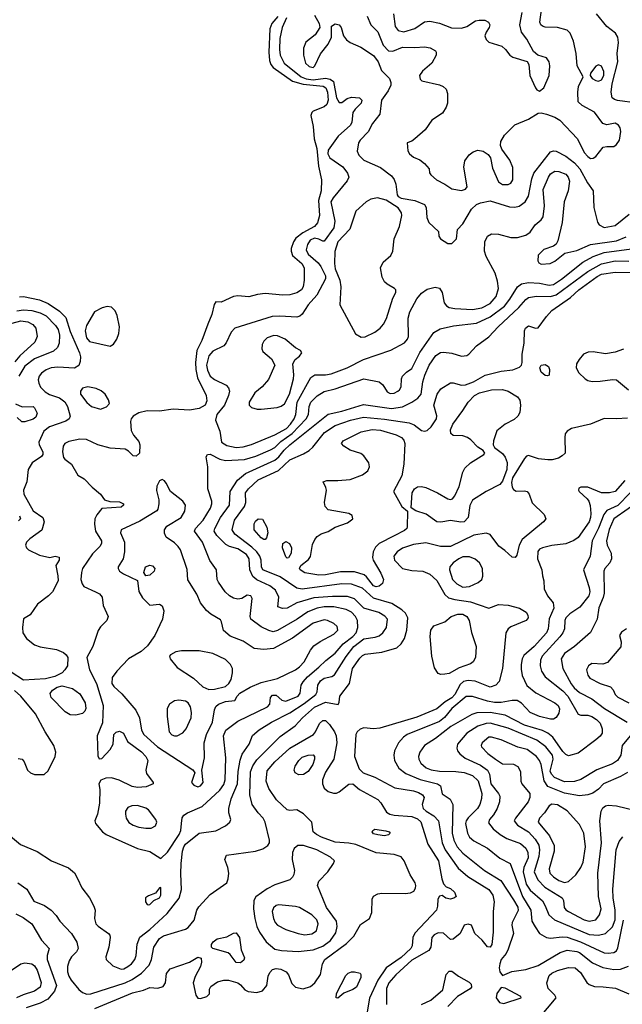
# Model space of a CAD drawing. Extents: x 1173029 to 1307123, y 522559 to 678521.
# Tile 320 of 623: x 1267217 to 1271607, y 559449 to 566622. Entities that reach past the tile are written whole.
import ezdxf

# ---------------------------------------------------------------- set-up
doc = ezdxf.new("R2010")
doc.units = 0

msp = doc.modelspace()

# ---------------------------------------------------------------- linework, layer by layer
at = {"layer": '0CON10XD'}
for points in [[(1269747.7, 566647.7), (1269775.7, 566585), (1269825, 566533.3), (1269865, 566436.2), (1269905, 566396.1), (1269935, 566393.1), (1270005, 566422.5), (1270095, 566419.2), (1270165, 566425.5), (1270206.4, 566416.4), (1270245.7, 566395.7), (1270252, 566385), (1270252, 566365), (1270220, 566305), (1270151.8, 566248.2), (1270128.6, 566215), (1270135, 566190), (1270147.8, 566177.8), (1270275, 566147.3), (1270302.5, 566135), (1270322.9, 566115), (1270332.9, 566085), (1270332.5, 566015), (1270324.3, 565985.7), (1270297.6, 565942.4), (1270220.5, 565889.5), (1270170.2, 565819.8), (1270095, 565754.2), (1270075, 565738), (1270040, 565725), (1270043.9, 565666.1), (1270057.1, 565645), (1270085, 565621.4), (1270131.3, 565601.3), (1270166.7, 565575), (1270200, 565535), (1270203.6, 565506.4), (1270212.1, 565492.1), (1270254, 565455), (1270314.6, 565424.6), (1270365, 565389.4), (1270435, 565378.6), (1270465, 565388), (1270475.8, 565404.2), (1270452.3, 565547.7), (1270460.8, 565595), (1270492.2, 565637.8), (1270519.7, 565660.3), (1270555, 565671.4), (1270593.3, 565663.3), (1270629.7, 565639.7), (1270645.9, 565615.9), (1270661.7, 565541.7), (1270705, 565441.2), (1270735, 565422.5), (1270775, 565422), (1270795, 565431.2), (1270809.2, 565455), (1270810, 565545), (1270787.8, 565597.8), (1270728.8, 565678.8), (1270720, 565705), (1270721.4, 565735), (1270749.1, 565780.9), (1270824, 565856), (1270925, 565898), (1270995, 565941.3), (1271015, 565943.3), (1271055, 565933.8), (1271115, 565912.5), (1271151.1, 565891.1), (1271280.6, 565755), (1271329.1, 565655), (1271355, 565624.4), (1271375, 565612.2), (1271395, 565613.3), (1271414.6, 565625.4), (1271467.3, 565692.7), (1271495, 565699.2), (1271545, 565699.2), (1271565, 565712.9), (1271587.5, 565745), (1271597, 565807), (1271590.8, 565835), (1271578.8, 565855), (1271555, 565867.5), (1271495, 565856.2), (1271465, 565866.2), (1271405, 565948.5), (1271315, 565997.1), (1271286, 566025), (1271283.1, 566095), (1271288, 566135), (1271322.5, 566205), (1271279.2, 566285), (1271271.4, 566375), (1271252.9, 566465), (1271226.7, 566525), (1271205, 566545.5), (1271135, 566566.5), (1271045, 566568.6), (1271025, 566574.2), (1271012.5, 566585), (1271007.1, 566605), (1271019.5, 566695)], [(1269097.7, 566645), (1269052.6, 566595), (1269038.4, 566555), (1269031.3, 566385), (1269036.6, 566325), (1269046, 566295), (1269064.4, 566274.4), (1269203.8, 566175), (1269281.8, 566151.8), (1269426.9, 566136.9), (1269446.9, 566125), (1269460.4, 566095), (1269463.9, 566035), (1269454.8, 566005), (1269435, 565987.8), (1269355.5, 565955), (1269344.6, 565945), (1269337.3, 565925), (1269354.6, 565845), (1269363.3, 565755), (1269382.1, 565685), (1269394.3, 565554.3), (1269416.4, 565455), (1269413.4, 565376.6), (1269393.6, 565305), (1269400, 565195), (1269387.4, 565142.6), (1269365.6, 565114.4), (1269280.8, 565069.2), (1269229.4, 565030.6), (1269211.2, 565005), (1269194.7, 564955), (1269194.2, 564935), (1269204.7, 564905), (1269271.4, 564845), (1269289.3, 564815), (1269289.7, 564725), (1269281.1, 564675), (1269270, 564655), (1269235, 564632), (1269185, 564618.4), (1269135, 564614.7), (1269005, 564627.7), (1268949.1, 564620.9), (1268885, 564603.5), (1268805, 564611.5), (1268775, 564604.5), (1268685, 564564), (1268645, 564566.7), (1268632.7, 564547.3), (1268616.4, 564473.6), (1268586.9, 564403.1), (1268544.6, 564285), (1268508.2, 564211.8), (1268497.3, 564125), (1268499.8, 564075), (1268512.9, 564012.9), (1268576.4, 563885), (1268580.5, 563845), (1268567.5, 563815), (1268525, 563790.7), (1268455, 563777.2), (1268335, 563785.8), (1268235, 563770), (1268145, 563771.6), (1268085, 563757.1), (1268043.8, 563735), (1268028, 563715), (1268024.2, 563695.8), (1268028.3, 563628.3), (1268045, 563596.2), (1268085, 563548.8), (1268092.5, 563525), (1268089.2, 563465), (1268065, 563442), (1268043.3, 563445), (1268009.3, 563479.3), (1267985, 563492.2), (1267875, 563501.5), (1267786.7, 563525), (1267704.6, 563564.6), (1267655, 563566.9), (1267575, 563548.5), (1267546.2, 563535), (1267534.2, 563515), (1267528.6, 563475), (1267535, 563433.8), (1267545, 563420), (1267595, 563383.8), (1267640, 563305), (1267687.2, 563277.2), (1267745, 563215.5), (1267806, 563165), (1267834.2, 563124.2), (1267872.3, 563112.3), (1267945, 563109.2), (1267973.3, 563095), (1267973.3, 563085), (1267955, 563072), (1267815, 563060), (1267778, 563015), (1267764, 562985), (1267761.9, 562948.1), (1267770, 562895), (1267812.5, 562825), (1267813.3, 562805), (1267801.1, 562785), (1267748.2, 562731.8), (1267675.4, 562625), (1267666.2, 562595), (1267662.5, 562545), (1267671.5, 562511.5), (1267685, 562492.2), (1267768.8, 562455), (1267799.3, 562439.3), (1267818, 562415), (1267825.8, 562355), (1267861.4, 562275), (1267851.9, 562245), (1267805, 562198.1), (1267788.5, 562171.5), (1267748.6, 562055), (1267706.5, 561975), (1267724.7, 561885), (1267777.2, 561785), (1267824.2, 561625), (1267820, 561500), (1267781.5, 561405), (1267785, 561260), (1267795, 561237.5), (1267815, 561240), (1267875.7, 561304.3), (1267898, 561345), (1267903.8, 561415), (1267919.1, 561430.9), (1267945, 561440), (1267973.3, 561425), (1268003.3, 561363.3), (1268105, 561287.5), (1268135.4, 561255), (1268149.1, 561225), (1268136.9, 561155), (1268140.7, 561130.7), (1268190, 561065), (1268190, 561055), (1268137.6, 561032.4), (1268075, 561027.5), (1268035, 561036.2), (1267942, 561082), (1267885, 561098.9), (1267843.2, 561096.8), (1267808.3, 561081.7), (1267794.2, 561055), (1267799.4, 561015), (1267798.1, 560915), (1267784.2, 560835), (1267763.8, 560785), (1267770, 560765), (1267820.8, 560705), (1267847, 560687), (1268075, 560583.5), (1268165, 560561.2), (1268245, 560510.8), (1268292.9, 560557.1), (1268379.7, 560685), (1268391.8, 560715), (1268395.5, 560765), (1268401.4, 560808.6), (1268412.3, 560827.7), (1268440, 560845), (1268545, 560889.2), (1268675, 561009.6), (1268705, 561050.6), (1268713.1, 561085), (1268718.8, 561245), (1268701.8, 561405), (1268717.7, 561445), (1268805, 561512.8), (1269023.1, 561615), (1269038.6, 561635), (1269042.9, 561685), (1269059.8, 561700.2), (1269085, 561700.9), (1269125.8, 561665.8), (1269155, 561658.6), (1269244.6, 561695), (1269261.1, 561715), (1269268.7, 561775), (1269281.2, 561798.8), (1269314.1, 561835), (1269395, 561904), (1269446, 561954), (1269515, 562006.7), (1269574.2, 562075.8), (1269645, 562129.2), (1269667.2, 562155), (1269680, 562195), (1269677, 562245), (1269663.3, 562275), (1269635, 562305.8), (1269595, 562325.7), (1269505, 562344.3), (1269435, 562345.2), (1269385, 562334.8), (1269315, 562307.2), (1269238.2, 562255), (1269095, 562171.3), (1269063.5, 562163.5), (1269031.3, 562171.3), (1268975, 562198.9), (1268900.5, 562255), (1268895.5, 562275), (1268910, 562405), (1268900, 562425), (1268875, 562430.6), (1268834, 562406), (1268805, 562400), (1268775, 562406.8), (1268745, 562424.5)], [(1269160.7, 566635), (1269129.5, 566565), (1269112.4, 566485), (1269108.8, 566405), (1269115.3, 566365), (1269142.7, 566305), (1269268.4, 566205), (1269305, 566191.6), (1269354.5, 566184.5), (1269445, 566195.2), (1269479.9, 566189.9), (1269502.7, 566172.7), (1269525, 566054), (1269545, 566018.6), (1269565, 566018.6), (1269601.7, 566048.3), (1269635, 566058.2), (1269693.3, 566053.3), (1269709.4, 566035), (1269705, 566014.2), (1269659.8, 565970.2), (1269642.9, 565945), (1269635.7, 565875), (1269627.5, 565855), (1269535.9, 565774.1), (1269465, 565671.2), (1269462.3, 565645), (1269475.4, 565615.4), (1269570.5, 565550.5), (1269605.5, 565505), (1269613.6, 565475), (1269602.2, 565447.8), (1269500.7, 565325), (1269484.7, 565295), (1269511.6, 565155), (1269504.7, 565105), (1269435, 565008.9), (1269425, 565007.8), (1269395, 565023.8), (1269365, 565029.5), (1269332.3, 565015), (1269313.4, 564985), (1269304.7, 564945), (1269317.9, 564915), (1269391.4, 564851.4), (1269411.4, 564825), (1269444.6, 564755), (1269444.6, 564735), (1269381.1, 564615), (1269319.2, 564545), (1269275, 564475.8), (1269258.1, 564461.9), (1269235, 564455.5), (1269113.1, 564463.1), (1269055, 564458.9), (1268785, 564374.6), (1268756.4, 564345), (1268721.5, 564268.5), (1268705, 564247.1), (1268625, 564206.9), (1268595, 564172.2), (1268578.3, 564105), (1268585, 564068.6), (1268604.7, 564025), (1268635, 564000.8), (1268720.8, 563960.8), (1268739.1, 563939.1), (1268744.6, 563915), (1268738.7, 563885), (1268708.1, 563815), (1268652.2, 563745), (1268642.7, 563705), (1268675.4, 563625), (1268687.1, 563545), (1268725, 563519.7), (1268795, 563506.2), (1268845, 563511.4), (1268905, 563526.7), (1269075, 563598.1), (1269160.3, 563645), (1269189.6, 563675), (1269216.2, 563715), (1269227.5, 563745), (1269237.5, 563835), (1269337.3, 564015), (1269366.7, 564035), (1269445, 564035.3), (1269487.2, 564042.8), (1269602.5, 564085), (1269722.8, 564147.2), (1269920.8, 564215), (1270020.8, 564269.2), (1270043.1, 564295), (1270048.9, 564315), (1270047, 564447), (1270058.7, 564495), (1270111.2, 564588.8), (1270145, 564629.1), (1270185, 564659.1), (1270244.5, 564674.5), (1270275, 564666.7), (1270294.6, 564635), (1270309.4, 564559.4), (1270327.1, 564537.1), (1270345, 564526.7), (1270387.1, 564517.1), (1270515, 564511.1), (1270585, 564522), (1270645, 564553.5), (1270687.8, 564605), (1270706.3, 564663.7), (1270698.3, 564718.3), (1270681.3, 564775), (1270616.4, 564896.4), (1270603.3, 564935), (1270605.4, 565004.6), (1270625, 565045.6), (1270655, 565061.1), (1270705, 565060.4), (1270795, 565036.1), (1270844.6, 565034.6), (1270905, 565053.6), (1270935, 565074.4), (1270972.3, 565127.7), (1271016.8, 565163.2), (1271031.5, 565185), (1271040.9, 565265), (1271031.9, 565385), (1271068.4, 565475), (1271085, 565498.8), (1271115, 565518.5), (1271145, 565516.8), (1271195, 565496.2), (1271212.9, 565475), (1271222.3, 565445), (1271213.1, 565375), (1271184.6, 565295), (1271169.6, 565145), (1271138, 565012), (1271125, 564986.2), (1271106.8, 564973.2), (1271035, 564947.5), (1270995, 564906.7), (1270990.8, 564865), (1271000.3, 564850.3), (1271015, 564842), (1271082.5, 564845), (1271115, 564862.5), (1271188.7, 564921.3), (1271275, 564941.8), (1271375, 564984.7), (1271565, 565011.9), (1271635, 565041.1)], [(1269364.6, 566655), (1269398.8, 566595), (1269403.5, 566565), (1269369.1, 566510.9), (1269300.9, 566459.1), (1269284.4, 566415), (1269285.6, 566365), (1269298.9, 566305), (1269325, 566281.1), (1269355, 566272.9), (1269367.9, 566285), (1269407.2, 566372.8), (1269465.3, 566444.7), (1269487.3, 566495), (1269488.1, 566575), (1269515, 566592.7), (1269545, 566585.5), (1269559.5, 566565), (1269576.4, 566505), (1269597.5, 566475), (1269625.3, 566455.3), (1269702.9, 566422.9), (1269795, 566361.1), (1269829.3, 566315), (1269853.3, 566253.3), (1269912, 566195), (1269922, 566165), (1269920.8, 566145), (1269901.1, 566105), (1269853.2, 566035), (1269840.8, 565935), (1269787.3, 565865), (1269755, 565805.4), (1269696.2, 565745), (1269686.2, 565725), (1269674.5, 565665), (1269688.5, 565635), (1269725, 565599.5), (1269845, 565546.5), (1269925, 565484.3), (1269945, 565458.8), (1269958.1, 565425), (1269965.9, 565345.9), (1269974.1, 565334.1), (1269995, 565322), (1270095, 565304.3), (1270165.6, 565275.6), (1270178, 565255), (1270182.3, 565182.3), (1270196.7, 565145), (1270268.3, 565078.3), (1270270, 565045), (1270282.5, 565025), (1270335, 564992.5), (1270365, 564990.8), (1270398.8, 565025), (1270406.4, 565093.6), (1270445, 565134), (1270507.6, 565242.4), (1270545, 565275.4), (1270575, 565288.7), (1270645, 565301.4), (1270785, 565259.7), (1270825, 565255.3), (1270855.2, 565264.8), (1270900.5, 565295), (1270922.7, 565337.3), (1270948.3, 565461.7), (1270962.9, 565505), (1271085, 565658.8), (1271105, 565666.2), (1271125, 565663.8), (1271195, 565628.4), (1271259.6, 565579.6), (1271298.8, 565535), (1271353.5, 565433.5), (1271395.4, 565375), (1271400.9, 565255), (1271427.6, 565147.6), (1271437.6, 565127.6), (1271475, 565108.5), (1271555, 565123.5), (1271656.2, 565205)], [(1269939.1, 566665), (1269951.8, 566571.8), (1269975, 566543.3), (1270015, 566534.7), (1270095, 566558), (1270165, 566606), (1270205, 566611.3), (1270275, 566597.6), (1270363.8, 566563.8), (1270435, 566561.1), (1270475, 566572.7), (1270537.1, 566612.9), (1270565, 566620), (1270605, 566618.9), (1270632.5, 566605), (1270641.1, 566585), (1270637.8, 566565), (1270615, 566532.5), (1270606.1, 566505), (1270615, 566478.9), (1270635, 566458.9), (1270728.6, 566428.6), (1270756.2, 566406.2), (1270787.5, 566365), (1270810.2, 566350.2), (1270915, 566318.8), (1270927.1, 566295), (1270934.4, 566215), (1270975.5, 566125), (1270985, 566111.9), (1271005, 566102.2), (1271035.6, 566125), (1271075.5, 566215), (1271079.5, 566285), (1271074.4, 566315), (1271053.8, 566345), (1270992.9, 566362.9), (1270960.8, 566390.8), (1270911.5, 566481.5), (1270872.5, 566532.5), (1270861.8, 566585), (1270878.9, 566675)], [(1271715, 566013.5), (1271573.4, 566033.4), (1271550.3, 566040.3), (1271533.9, 566053.9), (1271526.3, 566095), (1271533.1, 566155), (1271575.8, 566315), (1271570.2, 566375), (1271578.4, 566455), (1271574.8, 566495), (1271557.1, 566525), (1271493.8, 566573.8), (1271418.1, 566665)], [(1271435, 566175.6), (1271455, 566184.4), (1271473.2, 566215), (1271473.8, 566243.8), (1271455, 566283.8), (1271435, 566293.8), (1271415, 566283.3), (1271376.4, 566233.6), (1271372.5, 566215), (1271386.7, 566195), (1271415, 566178.6), (1271435, 566175.6)], [(1269705, 564308.6), (1269735, 564311.9), (1269805, 564346.9), (1269844, 564376), (1269868.5, 564405), (1269889.6, 564445), (1269935.6, 564594.4), (1269956.7, 564635), (1269957.5, 564655), (1269947.5, 564665), (1269893.3, 564695), (1269875, 564713.3), (1269857.3, 564747.3), (1269845.6, 564815), (1269864.6, 564855.4), (1269920, 564905), (1269936, 564935), (1269944, 565025), (1269984.2, 565115.8), (1270000, 565195), (1269998, 565215), (1269975, 565251.2), (1269887.1, 565307.1), (1269824, 565324), (1269774.7, 565315.3), (1269741.9, 565295), (1269665, 565226.2), (1269621.8, 565095), (1269534.5, 565004.5), (1269513.1, 564933.1), (1269509.6, 564845), (1269515, 564807.5), (1269548.2, 564725), (1269557.5, 564675), (1269548.1, 564545), (1269664.4, 564334.4), (1269705, 564308.6)], [(1268745, 562424.5), (1268712.9, 562455), (1268664.3, 562525), (1268655.7, 562545), (1268650, 562615), (1268601.9, 562681.9), (1268547.5, 562815), (1268490, 562895), (1268497.9, 562915), (1268554.1, 562975), (1268606.1, 563063.9), (1268616, 563095), (1268615.4, 563115), (1268586.9, 563205), (1268586.9, 563365), (1268575, 563437.5), (1268585.7, 563454.3), (1268605, 563457.5), (1268675, 563421.5), (1268715, 563410.7), (1268855, 563419), (1268936.5, 563443.5), (1269045, 563487.8), (1269075, 563504.8), (1269120.2, 563549.8), (1269202.4, 563607.6), (1269303.6, 563715), (1269322.1, 563745), (1269325.8, 563805), (1269337.8, 563835), (1269385, 563881.3), (1269435, 563913.5), (1269515, 563932.2), (1269725, 564005.9), (1269835, 563983.8), (1269861.6, 563961.6), (1269895, 563912.2), (1269915, 563898.5), (1269945, 563900.4), (1269972, 563915), (1269984, 563925), (1269995, 563947.5), (1269998, 564005), (1270006, 564025), (1270035, 564054), (1270075, 564080), (1270132.9, 564197.1), (1270235, 564343.3), (1270279.3, 564370.7), (1270378.3, 564391.7), (1270545, 564410.8), (1270645, 564457.4), (1270749.5, 564535), (1270787.9, 564585), (1270843.3, 564676.7), (1270872.6, 564697.4), (1270925, 564708.4), (1271005, 564703), (1271075, 564688.6), (1271105, 564692.9), (1271165, 564731), (1271320.4, 564855), (1271395, 564897.4), (1271474.6, 564925.4), (1271675, 564953.8)], [(1267135, 560687.1), (1267222.5, 560612.5), (1267345, 560561.9), (1267448.8, 560495), (1267572.7, 560442.7), (1267615.9, 560405.9), (1267638.8, 560365), (1267668.5, 560298.5), (1267725.5, 560225), (1267757.5, 560165), (1267766.7, 560135), (1267760.6, 560075), (1267772.5, 560035), (1267787.6, 560017.6), (1267863.8, 559965), (1267872.3, 559952.3), (1267875.8, 559935), (1267865.6, 559865), (1267844.6, 559795.4), (1267847.8, 559775), (1267895, 559730), (1267955.3, 559705.3), (1267975, 559708.4), (1268005.5, 559725), (1268032.1, 559745), (1268056.2, 559775), (1268066.2, 559805), (1268073.8, 559886.2), (1268093, 559937), (1268165, 559993.2), (1268290.3, 560109.7), (1268378.7, 560221.3), (1268395.3, 560285), (1268390.7, 560399.3), (1268392.4, 560475), (1268403.5, 560565), (1268411.7, 560595), (1268425, 560615.9), (1268525, 560694.6), (1268645, 560713.8), (1268715, 560748.2), (1268748.1, 560775), (1268754.4, 560795), (1268740.9, 560845), (1268740.8, 560875), (1268756.9, 560945), (1268803.9, 561055), (1268808.3, 561145), (1268822.2, 561227.8), (1268838.5, 561271.5), (1268887.5, 561345), (1268913.1, 561406.9), (1268960.7, 561449.3), (1269051.9, 561505), (1269185, 561572), (1269288.8, 561641.2), (1269375.3, 561705), (1269384, 561725), (1269389.3, 561775), (1269408.9, 561805), (1269435, 561824.1), (1269492.1, 561837.9), (1269510.9, 561849.1), (1269595, 561982.7), (1269651.2, 562055), (1269725, 562111.7), (1269806.8, 562123.2), (1269835.6, 562134.4), (1269862.3, 562155), (1269888.5, 562195), (1269895.4, 562255), (1269877.4, 562277.4), (1269832.8, 562302.8), (1269725.2, 562335.2), (1269655, 562402.9), (1269605, 562418.9), (1269495, 562420.6), (1269359, 562411), (1269236, 562374), (1269165, 562336.2), (1269132.3, 562332.3), (1269096.7, 562345), (1269105.5, 562415), (1269079.6, 562465), (1269038.3, 562498.3), (1268945, 562540.6), (1268914.8, 562564.8), (1268893.3, 562615), (1268888.7, 562695), (1268869.2, 562725), (1268805, 562767.8), (1268744.8, 562784.8), (1268718.5, 562798.5), (1268652.3, 562865), (1268633.8, 562895), (1268637.5, 562915), (1268680.3, 562995), (1268745.3, 563085), (1268750, 563185), (1268802.9, 563267.1), (1268861.9, 563315), (1269075, 563414), (1269105, 563438.4), (1269144.7, 563485.3), (1269186, 563525), (1269465, 563748.9), (1269565, 563769.8), (1269720.9, 563819.1), (1269925, 563790.7), (1270005, 563801.4), (1270075, 563835.8), (1270118.7, 563865), (1270142.2, 563895), (1270153.8, 563985), (1270167.4, 564032.6), (1270198.9, 564105), (1270247.8, 564175), (1270282.7, 564197.3), (1270305, 564200.5), (1270365, 564193.5), (1270435, 564172.1), (1270473.8, 564176.2), (1270489.2, 564185), (1270544.5, 564245.5), (1270635, 564311.4), (1270703.8, 564385), (1270854.1, 564525), (1270905, 564583.9), (1270925, 564598), (1270982, 564608), (1271085, 564604.8), (1271125, 564617.5), (1271355, 564788.5), (1271455, 564844.8), (1271555, 564865.6), (1271655, 564861.9)], [(1271055, 564460), (1271095, 564503.8), (1271230.6, 564599.4), (1271290, 564655), (1271425, 564752.2), (1271455, 564767.4), (1271555, 564784), (1271725, 564781.3)], [(1267215, 564602.2), (1267245, 564606.5), (1267361.4, 564581.4), (1267425, 564553.9), (1267507.6, 564497.6), (1267551.7, 564451.7), (1267585, 564350.5), (1267653, 564195), (1267659.1, 564165), (1267656.9, 564133.1), (1267647.4, 564102.6), (1267615, 564083.9), (1267495, 564091.1), (1267445, 564085.9), (1267408.7, 564071.3), (1267375, 564046.4), (1267358.8, 564025), (1267352.4, 563997.6), (1267355.6, 563974.4), (1267369.1, 563945), (1267401.3, 563911.3), (1267435, 563892), (1267506.8, 563866.8), (1267545, 563838.2), (1267564.1, 563805), (1267585.6, 563735), (1267576.9, 563715), (1267552.9, 563697.1), (1267432.9, 563655), (1267392.1, 563625), (1267356.7, 563545), (1267359.4, 563525), (1267385.6, 563475), (1267385.7, 563455), (1267375, 563440.8), (1267307.1, 563395), (1267277.3, 563345), (1267269.3, 563255), (1267244.6, 563195), (1267247.5, 563165), (1267314.7, 563045), (1267385.4, 562995.4), (1267395.7, 562965), (1267377.5, 562902.5), (1267289.8, 562840.2), (1267266, 562815), (1267260, 562795), (1267266.2, 562775), (1267280.9, 562760.9), (1267361.4, 562721.4), (1267436.4, 562703.6), (1267475, 562713.3), (1267505, 562707.5), (1267503.3, 562685), (1267480, 562645), (1267495, 562570), (1267495.8, 562535), (1267455.5, 562454.5), (1267425.8, 562425), (1267345.6, 562365), (1267292.7, 562287.3), (1267245, 562258), (1267236.2, 562195), (1267239.6, 562155), (1267265.5, 562115), (1267325, 562067.7), (1267365, 562053.3), (1267485, 562034.5), (1267535, 562013.1), (1267555.4, 561995.4), (1267566.9, 561975), (1267563.8, 561915), (1267546.7, 561885), (1267525, 561863.8), (1267473.2, 561836.8), (1267405, 561819.4), (1267245, 561811.2), (1267155, 561869.1)], [(1267195, 564501.3), (1267245, 564508.3), (1267305, 564504.5), (1267365, 564487.4), (1267408.9, 564465), (1267477.5, 564395), (1267497.8, 564365), (1267505.9, 564324.1), (1267503.8, 564265), (1267492.2, 564235), (1267463.4, 564206.6), (1267325, 564150.8), (1267255, 564097.3), (1267211.6, 564025)], [(1267875, 564244.7), (1267900.8, 564259.2), (1267924, 564295), (1267940, 564335), (1267943.3, 564385), (1267926.2, 564466.2), (1267912.1, 564502.1), (1267885, 564528.2), (1267855, 564533.2), (1267816.7, 564523.3), (1267761.2, 564495), (1267702.9, 564395), (1267694.5, 564355), (1267702.5, 564305), (1267725, 564278.6), (1267875, 564244.7)], [(1267125, 564401.3), (1267225, 564428.9), (1267275, 564421.6), (1267311.5, 564401.5), (1267334.6, 564375), (1267343.8, 564315), (1267326.6, 564273.4), (1267217.4, 564172.6), (1267181.2, 564128.8)], [(1267202.5, 560335), (1267268.6, 560288.6), (1267320.7, 560200.7), (1267397.6, 560167.6), (1267446, 560135), (1267482.9, 560095), (1267508.5, 560055), (1267594.3, 559964.3), (1267631.8, 559901.8), (1267641.8, 559855), (1267629.6, 559830.4), (1267594.6, 559795), (1267576.9, 559765), (1267565.4, 559725), (1267563.8, 559685), (1267573.9, 559655), (1267592.9, 559625), (1267647.9, 559557.9), (1267675, 559534.4), (1267705, 559523.5), (1267735, 559525.5), (1267985.5, 559604.5), (1268035, 559629.2), (1268105, 559675.9), (1268159.7, 559735), (1268177.2, 559775), (1268195.2, 559865), (1268235, 559928.8), (1268265, 559948.2), (1268423.8, 559996.2), (1268445, 560007.8), (1268488.1, 560061.9), (1268507.9, 560135), (1268521.2, 560158.8), (1268605, 560249.4), (1268725.4, 560334.6), (1268736.4, 560363.6), (1268739.5, 560405), (1268733.5, 560445), (1268711.4, 560505), (1268724.1, 560535.9), (1268935, 560564.6), (1268988.8, 560581.2), (1269024, 560605), (1269036, 560625), (1269037.5, 560645), (1269005.5, 560775), (1268990.5, 560805), (1268954.2, 560844.2), (1268909.5, 560905), (1268894, 560975), (1268897.7, 561142.3), (1268914.5, 561185.5), (1268945, 561230.4), (1269115, 561399.2), (1269223.3, 561476.7), (1269277.3, 561535), (1269365, 561614.2), (1269445, 561649.6), (1269537.5, 561632.5), (1269545, 561650), (1269548.8, 561695), (1269619.3, 561785), (1269640.9, 561895), (1269695, 561971.2), (1269715, 561990.7), (1269735, 561998.9), (1269855.5, 562015.5), (1269964.4, 562045.6), (1269995.5, 562074.5), (1270020.6, 562115), (1270037.9, 562175), (1270043.8, 562263.8), (1270027.9, 562297.9), (1270001.8, 562321.8), (1269929.1, 562369.1), (1269795, 562408.7), (1269715, 562481.4), (1269635, 562509.5), (1269565, 562513), (1269275, 562474.3), (1269235, 562479.5), (1269115, 562562.8), (1268988.9, 562615), (1268978.8, 562635), (1268977.1, 562685), (1268967.4, 562715), (1268945.3, 562745), (1268908.3, 562778.3), (1268785, 562873.5), (1268765.3, 562905), (1268782.9, 562975), (1268855.3, 563075), (1268863.2, 563105), (1268862.6, 563175), (1268882.8, 563205), (1268955, 563268.8), (1269102, 563338), (1269185, 563415.8), (1269285, 563459.3), (1269325.9, 563484.1), (1269352.1, 563507.9), (1269437.7, 563615), (1269514.8, 563665.2), (1269625.9, 563704.1), (1269722.3, 563727.7), (1269875, 563712.4), (1270055.3, 563685.3), (1270090.7, 563670.7), (1270145, 563630), (1270165, 563624), (1270185, 563628.6), (1270215, 563655.7), (1270253.3, 563715), (1270256.2, 563736.2), (1270234.6, 563815), (1270258.9, 563895), (1270285, 563932.5), (1270355, 563977.3), (1270375, 563977.1), (1270435, 563958.6), (1270465, 563961.6), (1270521.9, 563985), (1270607.9, 564032.1), (1270725, 564060.6), (1270808.8, 564071.2), (1270858.9, 564091.1), (1270872.5, 564105), (1270877.5, 564125), (1270877.5, 564185), (1270892.9, 564265), (1270894.3, 564355), (1270902, 564375), (1270925, 564392), (1270975, 564374.2), (1270995, 564377.5), (1271055, 564460)], [(1268975, 563784.6), (1269093.2, 563796.8), (1269122.7, 563807.3), (1269145, 563824.2), (1269183.3, 563895), (1269210.8, 564005), (1269214.4, 564035), (1269205.9, 564114.1), (1269222.7, 564147.3), (1269255, 564170), (1269272.5, 564195), (1269263, 564213), (1269225, 564232.5), (1269151.2, 564295), (1269095, 564320), (1269069.1, 564320.9), (1269020, 564305), (1268995, 564281.2), (1268982.5, 564255), (1268982, 564225), (1268988.8, 564205), (1269051.2, 564151.2), (1269076.2, 564105), (1269029.5, 564000.5), (1268982.8, 563947.2), (1268930.6, 563905), (1268889.2, 563835), (1268888.8, 563815), (1268905, 563798), (1268947.5, 563785), (1268975, 563784.6)], [(1271616.9, 564223.1), (1271555, 564199.6), (1271485, 564187.6), (1271395, 564201.8), (1271359.2, 564200.8), (1271325, 564185.6), (1271292.8, 564147.2), (1271272.9, 564115), (1271270.8, 564085), (1271289.6, 564049.6), (1271335.8, 564005.8), (1271355, 563993.8), (1271387.4, 563987.4), (1271445, 563988), (1271535, 564001.6), (1271565, 563997.6), (1271652.1, 563925)], [(1271063, 564027), (1271045, 564030), (1271015, 564053.8), (1271005.8, 564085), (1271015, 564105.8), (1271045, 564110), (1271070, 564095), (1271076.2, 564075), (1271075, 564032.5), (1271063, 564027)], [(1267805, 563784.5), (1267849.4, 563800.6), (1267870, 563825), (1267863, 563853), (1267840, 563895), (1267809.4, 563919.4), (1267775, 563934.5), (1267713.7, 563946.3), (1267675, 563936.9), (1267658.9, 563915), (1267659.5, 563895), (1267705, 563834.3), (1267740, 563805), (1267805, 563784.5)], [(1270430.7, 562960.7), (1270355, 562974.6), (1270285, 562962.5), (1270256.7, 562965), (1270179.1, 563019.1), (1270104.1, 563044.1), (1270070, 563065), (1270076.7, 563175), (1270093.3, 563205), (1270115, 563218), (1270145, 563220.6), (1270175, 563213.6), (1270260, 563175), (1270335, 563131.9), (1270355, 563126.7), (1270369.1, 563130.9), (1270387.3, 563152.7), (1270419.4, 563220.6), (1270445.4, 563325), (1270460.4, 563355), (1270501.2, 563395), (1270598.8, 563455), (1270606.2, 563465), (1270594.2, 563484.2), (1270555, 563507.1), (1270502.5, 563562.5), (1270479.1, 563579.1), (1270445, 563590.4), (1270375, 563592.9), (1270357.3, 563607.3), (1270356.4, 563635), (1270373.6, 563675), (1270444.7, 563775.3), (1270483.8, 563835), (1270531.5, 563885), (1270567.5, 563905), (1270655, 563926.6), (1270735, 563929.2), (1270775, 563916.4), (1270844.7, 563874.7), (1270859.9, 563849.9), (1270865.8, 563815), (1270859.8, 563760.2), (1270846.8, 563733.2), (1270819.5, 563710.5), (1270754.2, 563675), (1270693.7, 563626.3), (1270668, 563555), (1270666.2, 563525), (1270675.9, 563505.9), (1270735, 563462.9), (1270754.2, 563434.2), (1270767.2, 563397.2), (1270765.5, 563345), (1270735, 563261.2), (1270713.8, 563235), (1270615.7, 563185), (1270515, 563121.1), (1270496.4, 563083.6), (1270483.1, 562995), (1270455, 562964.7), (1270430.7, 562960.7)], [(1267185, 563822.5), (1267235, 563802), (1267315, 563803.8), (1267325.5, 563795.5), (1267344.4, 563755), (1267335, 563727.1), (1267315, 563711.8), (1267255, 563691.8), (1267231.9, 563691.9), (1267197.1, 563725)], [(1271645, 563719.4), (1271565, 563713.2), (1271475, 563716), (1271375.8, 563675), (1271236.6, 563643.4), (1271205, 563623.8), (1271192, 563605), (1271187.7, 563577.7), (1271190, 563465), (1271170, 563445), (1271141.3, 563428.7), (1271095.4, 563414.6), (1271065.4, 563415.4), (1270996.5, 563423.5), (1270925, 563447.8), (1270908.8, 563441.2), (1270893.6, 563425), (1270808.3, 563285), (1270800.8, 563250.8), (1270805.7, 563215.7), (1270815, 563199.4), (1270835, 563188.2), (1270895, 563189.3), (1270915, 563183.8), (1270929.2, 563165), (1270951.6, 563101.6), (1271037.4, 563017.4), (1271050.8, 562985), (1271034.2, 562965), (1270878.9, 562835), (1270855.3, 562795), (1270838.3, 562721.7), (1270826.7, 562705), (1270805, 562706), (1270751.4, 562755), (1270707.8, 562787.8), (1270645, 562872.3), (1270615, 562881.5), (1270525, 562866.4), (1270355, 562783.1), (1270283.2, 562783.2), (1270175, 562810.3), (1270085, 562800), (1270005, 562772.3), (1269967.8, 562745), (1269941.5, 562715), (1269946.7, 562685), (1270005, 562624.5), (1270075, 562609.2), (1270155, 562605.4), (1270205, 562581.8), (1270255, 562535.5), (1270314.7, 562434.7), (1270341.2, 562411.2), (1270387.2, 562397.2), (1270500.8, 562380.8), (1270565, 562359.5), (1270635, 562334), (1270705, 562362.2), (1270775, 562356.9), (1270858.8, 562335), (1270906.2, 562305), (1270920, 562285), (1270921.9, 562265), (1270906, 562244), (1270795, 562200), (1270776.7, 562185), (1270758.5, 562155), (1270734.6, 561895.4), (1270710.3, 561799.7), (1270686.2, 561773.8), (1270645, 561760.4), (1270535, 561802.1), (1270485, 561807.8), (1270449.5, 561800.5), (1270425, 561779.3), (1270387.2, 561705), (1270365, 561680.9), (1270316.7, 561653.3), (1270255, 561600.6), (1270109.1, 561540.9), (1269840.1, 561459.9), (1269795, 561454.7), (1269725, 561462), (1269697.1, 561452.9), (1269675.9, 561434.1), (1269666.1, 561413.9), (1269656.9, 561255), (1269691.2, 561165), (1269718.9, 561135), (1269805, 561104), (1269950, 561025), (1270085, 561003.6), (1270122.4, 560992.4), (1270152.2, 560975), (1270163.5, 560955), (1270150, 560905), (1270157.1, 560875), (1270177.3, 560855), (1270235, 560822.5), (1270267.2, 560785), (1270294.8, 560624.8), (1270316.1, 560575), (1270411.3, 560441.3), (1270481, 560381), (1270635, 560284.6), (1270663.5, 560245), (1270674.1, 560195), (1270666.7, 560125), (1270666.6, 559973.4), (1270656, 559884), (1270645, 559865.8), (1270625, 559867.5), (1270587.1, 559917.1), (1270533.3, 559965), (1270507.5, 560025), (1270485, 560033.8), (1270454.1, 560025.9), (1270426.7, 559965), (1270375, 559922.5), (1270355, 559920.8), (1270305, 559968.1), (1270265, 559970), (1270237.1, 559955), (1270219.4, 559935), (1270211.9, 559865), (1270198.3, 559841.7), (1270075, 559769.6), (1269957.2, 559662.8), (1269906, 559605), (1269888.8, 559565), (1269888.3, 559448.3)], [(1269815, 562490.3), (1269795, 562497.9), (1269743.7, 562563.7), (1269726.9, 562576.9), (1269655, 562598.9), (1269555, 562599), (1269445, 562577.4), (1269395, 562575.8), (1269295, 562592.9), (1269260.8, 562615), (1269255.8, 562625), (1269264, 562645), (1269319.8, 562690.2), (1269335, 562711.2), (1269351.1, 562798.9), (1269366.5, 562835), (1269383.5, 562856.5), (1269414, 562876), (1269465.4, 562894.6), (1269515, 562925.7), (1269605, 562957.1), (1269644, 562985), (1269639.1, 563009.1), (1269615, 563025.8), (1269465, 563050.8), (1269442.9, 563075), (1269436.9, 563105), (1269451.4, 563195), (1269448, 563215), (1269427.5, 563255), (1269455, 563264), (1269535, 563266.2), (1269625, 563272.9), (1269715, 563306.2), (1269752.2, 563335), (1269765.6, 563365), (1269761.1, 563395), (1269725, 563445.7), (1269701.1, 563461.1), (1269625, 563485.6), (1269578, 563515), (1269560.8, 563535), (1269572.5, 563555), (1269705, 563618.5), (1269785, 563635.7), (1269845, 563631.1), (1269958.8, 563598.8), (1269998, 563578), (1270015, 563557.8), (1270023.1, 563535), (1270015.6, 563385), (1270001.7, 563298.3), (1269941.2, 563185), (1270001.2, 563075), (1270041.7, 563041.7), (1270040, 562925), (1270038, 562915), (1270020.2, 562899.8), (1269945, 562862.8), (1269835, 562806.9), (1269809.7, 562780.3), (1269792, 562745), (1269787.5, 562705), (1269792.4, 562685), (1269848.8, 562588.8), (1269866.6, 562545), (1269858.9, 562515), (1269835, 562494.1), (1269815, 562490.3)], [(1268515, 561033.6), (1268535, 561041.8), (1268553.5, 561065), (1268544.2, 561154.2), (1268563.8, 561245), (1268561.2, 561355), (1268576.6, 561413.4), (1268620.4, 561505), (1268635.3, 561594.7), (1268645, 561617.8), (1268665.6, 561635), (1268715, 561656.1), (1268785, 561663.3), (1268801.9, 561695), (1268821.1, 561715), (1268895, 561760), (1268975.8, 561794.2), (1269095, 561821.6), (1269225, 561886.1), (1269255, 561907.7), (1269288.9, 561945), (1269335, 562029.2), (1269360.5, 562059.5), (1269407, 562093), (1269505.7, 562145), (1269535.7, 562175), (1269530.7, 562200.7), (1269505, 562222.9), (1269458.8, 562245), (1269435, 562249.6), (1269355, 562226.7), (1269205, 562116.1), (1269065, 562040.8), (1268995, 562033.9), (1268925, 562040.5), (1268844.7, 562094.7), (1268751, 562131), (1268701.4, 562171.4), (1268687.5, 562235), (1268679.1, 562249.1), (1268610.2, 562290.2), (1268577.3, 562317.3), (1268534.5, 562374.5), (1268507.6, 562437.6), (1268442.6, 562542.6), (1268436.8, 562616.8), (1268389.1, 562759.1), (1268372, 562785), (1268345, 562810), (1268282.7, 562852.7), (1268270.9, 562880.9), (1268270.8, 562905), (1268288.5, 562931.5), (1268392.9, 562995), (1268419.3, 563040.7), (1268425.6, 563085), (1268405.6, 563115), (1268316.2, 563185), (1268285, 563246.7), (1268272.3, 563262.3), (1268255, 563271.2), (1268235, 563263.8), (1268215.7, 563224.3), (1268213.2, 563193.2), (1268230, 563125), (1268230.6, 563095), (1268223.3, 563056.7), (1268215.5, 563044.5), (1268090.9, 562969.1), (1267955.4, 562904.6), (1267951.5, 562885), (1267979.5, 562815), (1267980.5, 562745), (1267970.6, 562695), (1267934.2, 562635), (1267933, 562623), (1267944, 562605), (1267974, 562585), (1268076, 562536), (1268085.8, 562455.8), (1268111.1, 562411.1), (1268165, 562356.2), (1268235, 562364.2), (1268255, 562352), (1268266.9, 562315), (1268256.9, 562255), (1268202.3, 562135), (1268148.5, 562061.5), (1268101.4, 562018.6), (1268008.8, 561965), (1267923.4, 561876.6), (1267890.2, 561829.8), (1267888.5, 561785), (1267901.9, 561765), (1267961.7, 561711.7), (1268061.7, 561591.7), (1268090.5, 561535), (1268103.6, 561445), (1268120.4, 561415), (1268220, 561325), (1268477.9, 561157.9), (1268492, 561135), (1268485.8, 561115), (1268468, 561065), (1268484.6, 561044.6), (1268515, 561033.6)], [(1271626.5, 563265), (1271554.2, 563185), (1271514.7, 563175.3), (1271456.1, 563176.1), (1271355, 563217.1), (1271305, 563217.5), (1271290, 563210), (1271287.5, 563195), (1271293.3, 563185), (1271351.8, 563131.8), (1271363.8, 563113.8), (1271374, 563084), (1271378.9, 563025), (1271376.2, 562995), (1271364.7, 562965), (1271285, 562850.5), (1271255, 562827.5), (1271195, 562802.9), (1271095, 562792.5), (1271025, 562775.6), (1271004.7, 562765.3), (1270992.7, 562747.3), (1270990, 562695), (1271020, 562615), (1271025, 562570), (1271036.2, 562535), (1271038, 562475), (1271061.1, 562425), (1271102.9, 562372.9), (1271108.2, 562335), (1271073.8, 562256.2), (1271066.5, 562185), (1271054.1, 562155), (1270965.2, 562054.8), (1270890.7, 561989.3), (1270878, 561965), (1270871.6, 561925), (1270870.6, 561890.6), (1270878.8, 561845), (1270911.1, 561771.1), (1270978.3, 561718.3), (1271116.7, 561645), (1271139.1, 561625), (1271149.3, 561600.7)], [(1271665, 563175.3), (1271575, 563083.9), (1271495, 563045.4), (1271473.8, 563016.2), (1271435, 562918.5), (1271388.9, 562825), (1271373.5, 562715), (1271324.3, 562615), (1271366.8, 562485), (1271369.6, 562455), (1271362.7, 562425), (1271296.8, 562343.2), (1271225, 562294), (1271196.7, 562265), (1271189.3, 562245), (1271185.3, 562185), (1271174.1, 562155), (1271152.8, 562125), (1271022.7, 561985), (1271010.4, 561955), (1271008.5, 561915), (1271018.5, 561875), (1271045.3, 561835.3), (1271173.9, 561733.9), (1271211.2, 561695), (1271285, 561561.9), (1271305, 561555.5), (1271355, 561554.6), (1271385, 561545.4), (1271418.5, 561525), (1271446.9, 561496.9), (1271460.9, 561455), (1271460.4, 561425), (1271446.8, 561403.2), (1271414.4, 561375.6), (1271285, 561278.7), (1271215, 561259.5), (1271195, 561268.5), (1271175, 561290), (1271100.3, 561395), (1271064.2, 561424.2), (1271025, 561444.8), (1270893.6, 561483.6), (1270755, 561555.3), (1270645, 561574.8), (1270547.2, 561572.8), (1270509.9, 561560.1), (1270358, 561472), (1270245.2, 561384.8), (1270166.4, 561333.6), (1270132.9, 561287.1), (1270122.7, 561255), (1270125.4, 561235), (1270140.4, 561205), (1270179.2, 561170.8), (1270215, 561158), (1270275, 561148.1), (1270394.7, 561145.3), (1270455, 561136.8), (1270515.6, 561115.6), (1270557.8, 561077.8), (1270584.7, 560985), (1270582, 560948), (1270569.2, 560905), (1270552.3, 560875), (1270485, 560807.9), (1270469.7, 560785), (1270465.9, 560765), (1270479.3, 560695), (1270495, 560667.8), (1270525, 560640.8), (1270625, 560586.7), (1270715, 560514.5), (1270790, 560475), (1270880.7, 560235), (1270940.4, 560135), (1270948.8, 560055), (1270972.6, 560012.6), (1271005, 559965.7), (1271054.5, 559934.5), (1271085, 559930.9), (1271170, 559940), (1271205, 559937.4), (1271303.2, 559903.2), (1271474.8, 559824.8), (1271505, 559820.9), (1271545, 559825.3), (1271565, 559839.6), (1271575, 559859.4), (1271615, 560062.2)], [(1271755, 563131.1), (1271546.7, 562985), (1271511.2, 562908.8), (1271492.4, 562825), (1271496, 562795), (1271525.3, 562735), (1271528.2, 562695), (1271515.4, 562665), (1271481.2, 562625), (1271472.3, 562605), (1271475.4, 562445), (1271468, 562412), (1271437, 562337), (1271423.9, 562255), (1271375, 562157.1), (1271258.6, 562055), (1271185.5, 562005), (1271161.2, 561965), (1271172.9, 561895), (1271235, 561784.6), (1271256.8, 561755), (1271295, 561720.6), (1271385.6, 561675.6), (1271478.2, 561605), (1271641.9, 561505)], [(1267215, 563008), (1267221.4, 562985), (1267208.1, 562971.9)], [(1268995, 562835.8), (1268975, 562848.6), (1268924.4, 562905), (1268925, 562950), (1268935, 562970), (1268955, 562985.7), (1268985, 562982.5), (1269018.2, 562925), (1269025.4, 562884.6), (1269015, 562846.7), (1269005, 562836), (1268995, 562835.8)], [(1269165, 562700), (1269155, 562708.8), (1269132.2, 562775), (1269134.2, 562805), (1269155, 562820.8), (1269182.5, 562805), (1269196.7, 562775), (1269194.2, 562735), (1269175, 562701.2), (1269165, 562700)], [(1270445, 562488.1), (1270495, 562493.5), (1270557.4, 562522.6), (1270583.1, 562545), (1270590.9, 562569.1), (1270589.2, 562625), (1270565.9, 562665.9), (1270535, 562692.7), (1270495, 562709.2), (1270445, 562709.1), (1270415.2, 562694.8), (1270375.8, 562664.2), (1270351.5, 562635), (1270347.3, 562615), (1270370.8, 562545), (1270401.8, 562511.8), (1270445, 562488.1)], [(1268135, 562571.2), (1268121.4, 562595), (1268134.4, 562635), (1268165, 562647.9), (1268185, 562643.1), (1268201.4, 562625), (1268197.1, 562605), (1268165, 562574.3), (1268135, 562571.2)], [(1270285, 561850.8), (1270265, 561858), (1270239.7, 561899.7), (1270219.1, 561985), (1270208, 562128), (1270211.8, 562175), (1270235, 562205.5), (1270313.6, 562236.4), (1270361.4, 562275), (1270409.9, 562290.1), (1270445, 562291.1), (1270474.6, 562275), (1270491.4, 562245), (1270508.8, 562158.8), (1270542.9, 562055), (1270537.8, 561975), (1270521.4, 561945), (1270501.1, 561928.9), (1270418.7, 561901.3), (1270345, 561858.6), (1270315, 561854.2), (1270285, 561850.8)], [(1271636.7, 562185), (1271600.3, 562159.7), (1271588, 562135), (1271598.8, 562088.8), (1271595.6, 562054.4), (1271500.6, 561939.4), (1271465, 561927.1), (1271385, 561930.8), (1271360, 561915), (1271345.8, 561885), (1271355.7, 561845.7), (1271371.2, 561825), (1271446.7, 561785), (1271521.2, 561761.2), (1271541.2, 561741.2), (1271555.7, 561705), (1271575, 561687.8), (1271655, 561645.6)], [(1268595, 561743.3), (1268635, 561744.7), (1268715, 561765.3), (1268739.6, 561785), (1268756.7, 561815), (1268767.7, 561865), (1268766.2, 561895), (1268752.1, 561925), (1268715, 561961.5), (1268624.7, 562004.7), (1268525, 562024.7), (1268394.6, 562024.6), (1268353.6, 562016.4), (1268315.7, 561995), (1268308.6, 561985), (1268312.2, 561965), (1268365, 561903.3), (1268481.9, 561825), (1268551.2, 561761.2), (1268595, 561743.3)], [(1267625, 561554.6), (1267585, 561557.9), (1267548.8, 561578.8), (1267446.9, 561685), (1267437.9, 561712.1), (1267455, 561738), (1267490.2, 561759.8), (1267525, 561768.6), (1267600.7, 561750.7), (1267655, 561711.4), (1267693.6, 561645), (1267698.8, 561605), (1267691.1, 561585), (1267675, 561566.9), (1267625, 561554.6)], [(1267205, 561239.2), (1267235, 561233.8), (1267250, 561215), (1267274.4, 561154.4), (1267295, 561136), (1267325, 561122.5), (1267395, 561123.8), (1267425, 561150), (1267476, 561255), (1267480, 561285), (1267465.8, 561335), (1267403.1, 561433.1), (1267331.5, 561565), (1267223.8, 561695), (1267178.5, 561735)], [(1271149.3, 561600.7), (1271145, 561571.2), (1271125, 561537.5), (1271105, 561525.6), (1271084.5, 561525.5), (1271005, 561546.9), (1270935, 561574.5), (1270872.9, 561642.9), (1270842.3, 561662.3), (1270805, 561663.5), (1270725, 561647.5), (1270675, 561648.8), (1270625, 561656.5), (1270515, 561692.2), (1270469.1, 561690.9), (1270365, 561604.7), (1270311.5, 561538.5), (1270275, 561508.8), (1270040, 561415), (1270013.7, 561396.3), (1269975.6, 561355), (1269948.5, 561295), (1269942.5, 561265), (1269946.4, 561226.4), (1269979.7, 561169.7), (1270030.3, 561129.7), (1270135, 561086.1), (1270260, 561055), (1270281.7, 561041.7), (1270295, 560983.3), (1270354.2, 560944.2), (1270372.9, 560905), (1270367.6, 560695), (1270380, 560645), (1270403.1, 560595), (1270445, 560549.1), (1270602.6, 560422.6), (1270721.3, 560351.3), (1270815, 560210.9), (1270845, 560155.5), (1270848.7, 560131.3), (1270805.4, 560045), (1270803.2, 560025), (1270814.6, 559965), (1270775, 559851.4), (1270760.2, 559819.8), (1270725.5, 559775), (1270714.5, 559745), (1270710, 559715), (1270714, 559685), (1270735, 559660), (1270801.5, 559688.5), (1270905, 559702.9), (1270995, 559730.5), (1271154.2, 559825.8), (1271205, 559842.2), (1271275, 559834.8), (1271295, 559826.9), (1271391.2, 559751.2), (1271465, 559716.9), (1271545, 559702.5), (1271595, 559706), (1271653.4, 559726.6)], [(1268365, 561404.4), (1268405, 561427.5), (1268430.8, 561455), (1268466.4, 561535), (1268468.5, 561575), (1268460.5, 561615), (1268445, 561646), (1268425, 561658.6), (1268375, 561664.5), (1268345, 561660), (1268308.5, 561635), (1268291.5, 561605), (1268290.5, 561545), (1268305.7, 561435), (1268325, 561413.1), (1268345, 561404.5), (1268365, 561404.4)], [(1269075.2, 561214.8), (1269185.9, 561314.1), (1269356.2, 561415), (1269372.9, 561435), (1269400, 561495), (1269425, 561517.3), (1269445, 561517.3), (1269475, 561486.5), (1269510.8, 561435), (1269522, 561405), (1269527.2, 561355), (1269505.2, 561234.8), (1269445, 561139.4), (1269423.8, 561085), (1269422.2, 561055), (1269435, 561024.4), (1269465, 560998.5), (1269503, 560987), (1269525, 560987.8), (1269545, 560996.9), (1269615, 561053.3), (1269645, 561054.4), (1269692.5, 561015), (1269825, 560940.3), (1269847.5, 560917.5), (1269889.3, 560849.3), (1269913.5, 560833.5), (1269946, 560826), (1270075, 560818.3), (1270115, 560800), (1270138.6, 560778.6), (1270190.7, 560615), (1270266.9, 560495), (1270292.4, 560362.4), (1270305, 560327.5), (1270323.9, 560303.9), (1270355, 560293.3), (1270385, 560266.7), (1270396.7, 560235), (1270385, 560224), (1270355, 560214.3), (1270322.3, 560222.3), (1270295, 560242.5), (1270275, 560237.5), (1270263.8, 560215), (1270261.4, 560165), (1270253.3, 560135), (1270095, 559966.4), (1270081.8, 559935), (1270076.9, 559875), (1270066.4, 559855), (1269995, 559789.2), (1269885.7, 559714.3), (1269825, 559623.8), (1269765.2, 559494.8), (1269742.3, 559365)], [(1271665, 561404.5), (1271605.6, 561335), (1271597.5, 561265), (1271571.1, 561225), (1271535, 561202.1), (1271422.9, 561157.1), (1271305, 561085.8), (1271257.8, 561072.2), (1271185, 561070.7), (1271112.4, 561102.4), (1271090.2, 561125), (1271082.8, 561147.2), (1271104.2, 561235), (1271098.3, 561265), (1271050.3, 561325), (1270985, 561373.4), (1270775, 561460.8), (1270645, 561497.6), (1270615, 561494.3), (1270555, 561475.2), (1270473.8, 561425), (1270406.5, 561345), (1270400.6, 561315), (1270405.7, 561295), (1270423.3, 561273.3), (1270463.4, 561243.4), (1270575, 561190), (1270624.1, 561154.1), (1270640.3, 561125), (1270648.6, 561055), (1270706.2, 560985), (1270714.6, 560965), (1270711.8, 560925), (1270696.1, 560875), (1270669.6, 560830.4), (1270638.5, 560795), (1270631.5, 560771.5), (1270666.7, 560726.7), (1270718.1, 560685), (1270765, 560658), (1270865, 560619.7), (1270905.6, 560585.6), (1270917.8, 560555), (1270921.1, 560515), (1270889.6, 560445), (1270883.9, 560415), (1270907.7, 560325), (1270935, 560280.9), (1271025, 560202.1), (1271046.1, 560166.1), (1271071, 560101), (1271112.2, 560065), (1271365, 559958.3), (1271435, 559951.9), (1271485, 559965.3), (1271536.8, 560013.2), (1271555, 560063.8), (1271555.6, 560135.6), (1271540, 560225), (1271537.1, 560287.1), (1271561.8, 560575), (1271584.8, 560635.2), (1271610.5, 560669.5)], [(1271645, 561138.4), (1271595, 561108.9), (1271470, 561055), (1271433.8, 561016.2), (1271391.8, 560988.2), (1271355, 560975.5), (1271295, 560968.2), (1271185, 560988.1), (1271063.8, 561035), (1271037.5, 561077.5), (1271016.2, 561196.2), (1271005, 561225.6), (1270981.5, 561255), (1270915, 561304.6), (1270845, 561323.3), (1270725, 561375.4), (1270655, 561395.5), (1270635, 561394.4), (1270586.7, 561355), (1270579.5, 561335), (1270582.5, 561325), (1270626.7, 561275), (1270684.3, 561234.3), (1270735, 561202.1), (1270815, 561199.1), (1270845, 561181.9), (1270864.6, 561145), (1270868.2, 561075), (1270874.6, 561055), (1270933.3, 560985), (1270933.6, 560955), (1270920.9, 560925), (1270828.9, 560805), (1270820.5, 560785), (1270843.3, 560755), (1270925, 560705.3), (1270971.6, 560651.6), (1270998.1, 560608.1), (1271003.9, 560575), (1270998.7, 560525), (1270965.3, 560415), (1270991.8, 560355), (1271043.3, 560303.3), (1271168.5, 560225), (1271179.5, 560205), (1271182.5, 560155), (1271195, 560137.5), (1271214.4, 560125), (1271330.6, 560065), (1271365, 560053.6), (1271414.3, 560065), (1271440.8, 560100.8), (1271453.4, 560145), (1271434.7, 560235), (1271428.8, 560405), (1271455.9, 560625), (1271443.7, 560786.3), (1271453.6, 560856.4), (1271465, 560881.2), (1271484.4, 560895.6), (1271505, 560899.4), (1271565, 560894.6), (1271705, 560861.8)], [(1269251.1, 561121.1), (1269224.6, 561134.6), (1269216.9, 561155), (1269224.5, 561185), (1269250, 561225), (1269275, 561248.5), (1269317.5, 561265), (1269355, 561265.8), (1269364.3, 561254.3), (1269365.5, 561235.5), (1269352.5, 561195), (1269319.2, 561145), (1269285, 561123.3), (1269251.1, 561121.1)], [(1267765, 559419.3), (1268037.4, 559532.6), (1268118.9, 559551.1), (1268165, 559571.4), (1268222.7, 559567.3), (1268261.2, 559578.8), (1268278, 559605), (1268287.1, 559672.9), (1268312.6, 559707.4), (1268453, 559757), (1268515, 559792.9), (1268538, 559785), (1268541.9, 559755), (1268532.9, 559725), (1268495, 559652.5), (1268480, 559605), (1268499.4, 559515), (1268513.9, 559493.9), (1268535, 559491.5), (1268580, 559505), (1268600, 559525), (1268600.7, 559559.3), (1268610.5, 559579.5), (1268657.4, 559612.6), (1268704.6, 559625.4), (1268737.5, 559625), (1268805, 559604.3), (1268825, 559592), (1268856.2, 559555), (1268882.1, 559542.1), (1268945, 559534.4), (1268985, 559548.2), (1269018.2, 559585), (1269028.2, 559655), (1269038.3, 559681.7), (1269058.3, 559701.7), (1269085, 559710), (1269118.8, 559705), (1269158.6, 559685), (1269175, 559663.8), (1269199.8, 559599.8), (1269225, 559574.5), (1269282.6, 559562.6), (1269335, 559578.1), (1269368.1, 559605), (1269408.9, 559665), (1269423.5, 559745), (1269440.9, 559775), (1269598.9, 559891.1), (1269650.5, 559945), (1269700.6, 560029.4), (1269766, 560075), (1269783, 560117), (1269784, 560215), (1269794.3, 560235.7), (1269827, 560253), (1269855, 560259.4), (1270025.6, 560255.6), (1270065, 560261.4), (1270087.4, 560272.6), (1270101.4, 560295), (1270103.1, 560315), (1270097.8, 560335), (1270061.5, 560391.5), (1270018.4, 560495), (1269995, 560523.8), (1269945, 560540.6), (1269815, 560553.6), (1269665, 560612.1), (1269615, 560622.5), (1269515, 560630), (1269415, 560665.9), (1269378.1, 560685), (1269355.6, 560705), (1269345.5, 560775), (1269285, 560836.2), (1269235, 560865.6), (1269185, 560860.8), (1269165, 560866), (1269087.8, 560937.8), (1269031.5, 561021.5), (1269013.3, 561075), (1269020.1, 561149.9), (1269075.2, 561214.8)], [(1268135, 560732.1), (1268175, 560733.1), (1268205, 560748), (1268216.9, 560775), (1268208.1, 560795), (1268155.6, 560865), (1268135, 560877.7), (1268075, 560896.7), (1268034.6, 560895.4), (1268005, 560882), (1267988.6, 560855), (1267987.1, 560835), (1267993.3, 560805), (1268012.8, 560772.8), (1268043.4, 560753.4), (1268085, 560740), (1268135, 560732.1)], [(1271185, 560337.5), (1271215, 560342.9), (1271268.5, 560391.5), (1271304.8, 560445.2), (1271321.2, 560485), (1271339.7, 560595), (1271326.7, 560695), (1271295, 560757.8), (1271205, 560859.5), (1271135, 560903.3), (1271095, 560906.8), (1271075, 560894.6), (1271040.7, 560845), (1271003.2, 560805), (1270993.3, 560775), (1271076.1, 560676.1), (1271110, 560605), (1271109.7, 560565), (1271074.7, 560435), (1271080.4, 560405), (1271105, 560377.9), (1271145, 560350.4), (1271185, 560337.5)], [(1269875, 560675.7), (1269825, 560682.5), (1269795, 560691.4), (1269784.2, 560705), (1269788.8, 560715), (1269805, 560724.2), (1269885, 560712.9), (1269907.5, 560705), (1269916.7, 560695), (1269905, 560682.9), (1269875, 560675.7)], [(1269245, 559834.7), (1269353.8, 559845), (1269425, 559871.6), (1269480.9, 559915), (1269520.6, 559969.4), (1269530, 560015), (1269524.7, 560055), (1269451.2, 560155), (1269386.9, 560315), (1269395.6, 560345), (1269460.6, 560415), (1269503.1, 560475), (1269510, 560495), (1269482, 560522), (1269381.4, 560575), (1269285, 560606.8), (1269243.5, 560606.5), (1269215.6, 560585), (1269203.6, 560555), (1269200.8, 560505), (1269218.2, 560425), (1269214.7, 560395.3), (1269205, 560374.2), (1269183.9, 560356.1), (1269075, 560320.4), (1269020.4, 560289.6), (1268937.6, 560232.4), (1268921.9, 560205), (1268920.8, 560145), (1268930.7, 560075), (1268945.2, 560015.2), (1268962.7, 559975), (1269013.4, 559903.4), (1269075, 559851.5), (1269125, 559840.7), (1269245, 559834.7)], [(1268155, 560173.8), (1268165, 560176.2), (1268195, 560204.2), (1268235.7, 560225), (1268244, 560245), (1268245, 560300), (1268235, 560297.5), (1268205, 560258.8), (1268155, 560240), (1268134.2, 560225), (1268132.5, 560195), (1268145, 560176.7), (1268155, 560173.8)], [(1269295, 559956.2), (1269345, 559962.1), (1269378.5, 559985), (1269391.5, 560035), (1269382.3, 560065), (1269345, 560100.4), (1269255, 560153.6), (1269225, 560162.5), (1269105, 560172.5), (1269085, 560168.8), (1269065, 560151.9), (1269056.8, 560125), (1269064.7, 560074.7), (1269077.5, 560045), (1269095.8, 560025), (1269155, 559993.6), (1269245, 559963.8), (1269295, 559956.2)], [(1267188.9, 560108.9), (1267241.9, 560081.9), (1267305.3, 560035.3), (1267375, 559916.4), (1267432.5, 559855), (1267417.3, 559805), (1267417.3, 559775), (1267485.3, 559585), (1267471.4, 559545), (1267422.9, 559487.1), (1267365, 559458), (1267265, 559423.2)], [(1268825, 559752), (1268795, 559754), (1268751.1, 559811.1), (1268735, 559822.9), (1268623.3, 559855), (1268614, 559865), (1268614.1, 559884.1), (1268626.2, 559905), (1268655, 559926), (1268725, 559941.2), (1268775, 559968), (1268795, 559970), (1268819.4, 559935), (1268830.8, 559845), (1268853.6, 559786.4), (1268848.8, 559771.2), (1268825, 559752)], [(1267142.2, 559687.8), (1267225, 559743.5), (1267255, 559750.5), (1267305, 559743.5), (1267325, 559728.8), (1267345, 559697.8), (1267372.2, 559607.8), (1267366.2, 559575), (1267325, 559543.5), (1267241, 559519), (1267193.9, 559496.1)], [(1269535, 559493.8), (1269523.3, 559495), (1269525, 559527.5), (1269591.9, 559658.1), (1269610.8, 559675), (1269635, 559685.5), (1269656.4, 559686.4), (1269696.7, 559675), (1269703.3, 559665), (1269702, 559645), (1269670, 559575), (1269645, 559556.9), (1269578.9, 559531.1), (1269535, 559493.8)], [(1270143.4, 559446.6), (1270211.7, 559478.3), (1270300.8, 559555), (1270324.3, 559665.7), (1270345, 559691.2), (1270365, 559690), (1270413, 559653), (1270491.4, 559611.4), (1270507.1, 559595), (1270508.6, 559575), (1270498.1, 559561.9), (1270406.2, 559505), (1270335, 559433.3)], [(1270999.5, 559345), (1271124.2, 559495), (1271116, 559515), (1271067.3, 559565), (1271056.2, 559605), (1271075, 559657.8), (1271095, 559676.2), (1271135, 559696.1), (1271215, 559717.1), (1271265, 559715.6), (1271301.5, 559681.5), (1271348.8, 559608.8), (1271365, 559593.1), (1271405, 559578.9), (1271467.2, 559577.2), (1271557.6, 559567.6), (1271653.8, 559525)], [(1270745, 559454.6), (1270870, 559495), (1270867.5, 559505), (1270755, 559567.5), (1270725, 559571.2), (1270693, 559527), (1270688.5, 559495), (1270713.3, 559463.3), (1270745, 559454.6)]]:
    msp.add_lwpolyline(points, dxfattribs=at)

doc.saveas('drawing.dxf')
